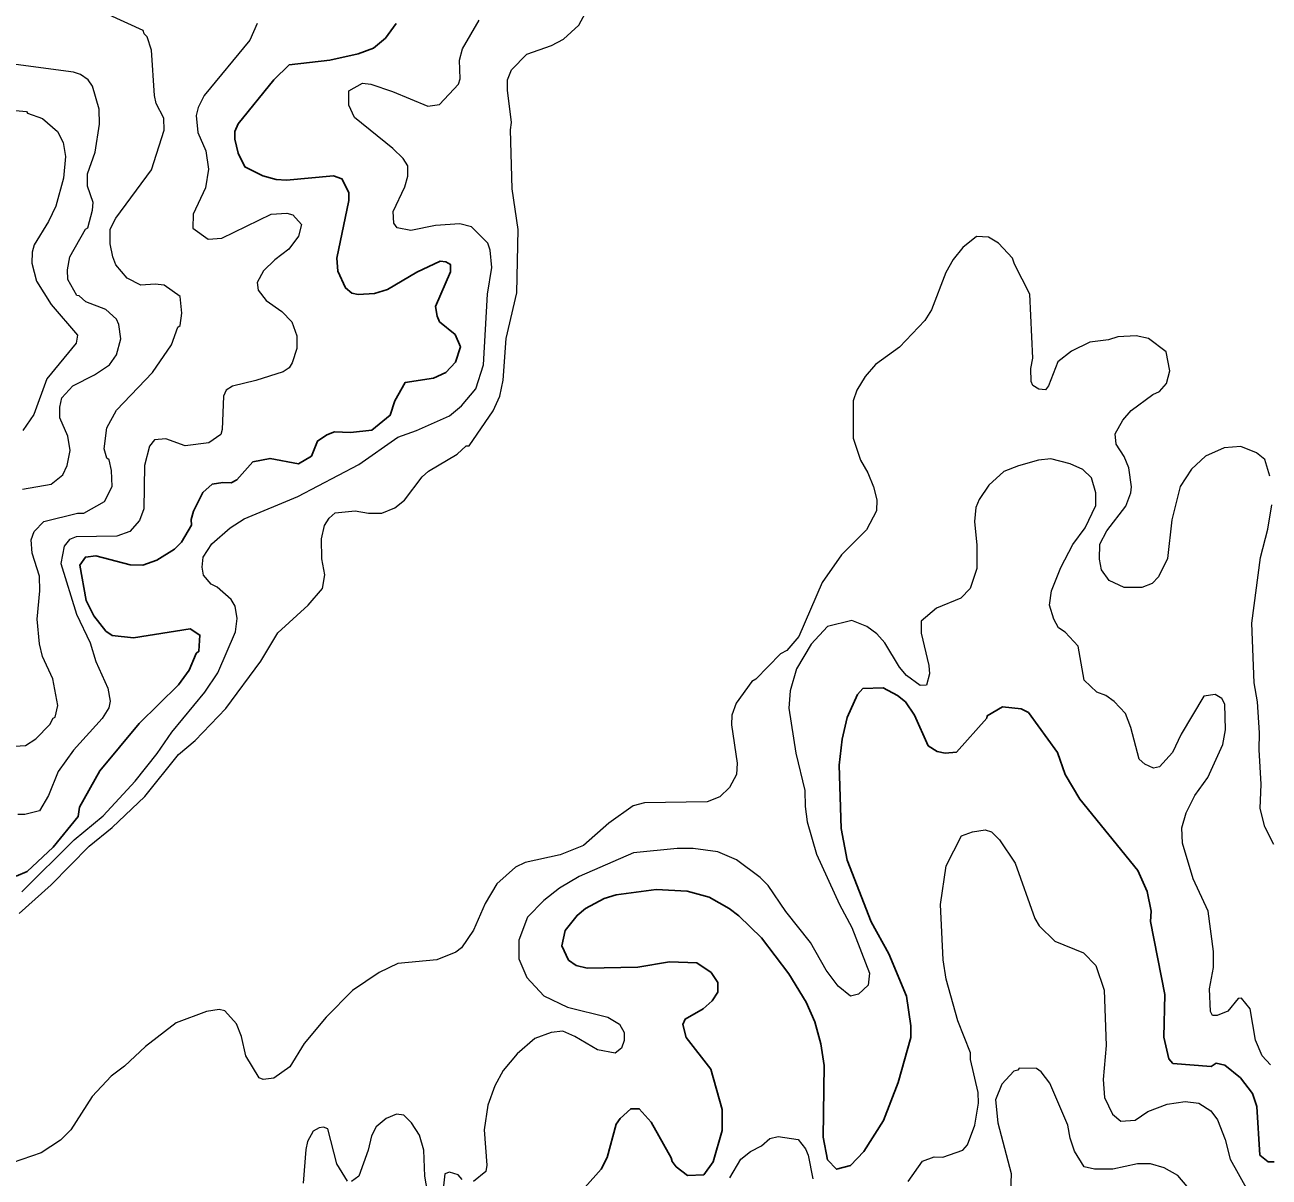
# Model space of a CAD drawing. Extents: x 598.3 to 623.2, y 6902.2 to 6930.1.
# Drawn here: x 618.956 to 620.795, y 6916.455 to 6918.158 of the extents above; entities that cross this region are included whole.
import ezdxf

# ---------------------------------------------------------------- set-up
doc = ezdxf.new("R2010")
doc.units = 0
doc.header["$LTSCALE"] = 0.032
doc.layers.add('1', color=7, linetype='Continuous', lineweight=25)
doc.layers.add('2', color=7, linetype='Continuous', lineweight=13)

msp = doc.modelspace()

# ---------------------------------------------------------------- linework, layer by layer
at = {"layer": '1'}
for points in [[(619.4131, 6917.5564), (619.4368, 6917.5554), (619.4686, 6917.5588), (619.4956, 6917.5812), (619.5025, 6917.6026), (619.5177, 6917.6296), (619.5593, 6917.6357), (619.5776, 6917.6445), (619.592, 6917.6596), (619.5992, 6917.6823), (619.5914, 6917.7002), (619.5685, 6917.7193), (619.5647, 6917.7273), (619.5624, 6917.7419), (619.5848, 6917.7932), (619.5846, 6917.8039), (619.5776, 6917.8079), (619.5693, 6917.8086), (619.5347, 6917.7925), (619.4913, 6917.7668), (619.4725, 6917.7609), (619.4484, 6917.7594), (619.4387, 6917.7614), (619.4294, 6917.7693), (619.4179, 6917.7942), (619.4166, 6917.8131), (619.4343, 6917.8983), (619.4342, 6917.9102), (619.4241, 6917.9304), (619.4119, 6917.935), (619.3421, 6917.9287), (619.3272, 6917.9294), (619.3073, 6917.9348), (619.2806, 6917.948), (619.2708, 6917.9685), (619.2661, 6917.989), (619.2661, 6918.0006), (619.271, 6918.0117), (619.3237, 6918.077), (619.3462, 6918.0988), (619.4061, 6918.1057), (619.4482, 6918.1153), (619.4709, 6918.1234), (619.4888, 6918.1385), (619.5045, 6918.1599)], [(618.9428, 6916.8998), (618.959, 6916.9069), (618.9973, 6916.9428), (619.0344, 6916.9881), (619.0362, 6917.0019), (619.0662, 6917.0554), (619.1247, 6917.1253), (619.1824, 6917.1828), (619.1982, 6917.2043), (619.2087, 6917.2291), (619.2127, 6917.2322), (619.2142, 6917.2562), (619.1998, 6917.2654), (619.1161, 6917.2519), (619.0848, 6917.2556), (619.0754, 6917.262), (619.0573, 6917.2848), (619.0462, 6917.3074), (619.037, 6917.3593), (619.0449, 6917.3714), (619.0605, 6917.3731), (619.1114, 6917.3601), (619.13, 6917.3595), (619.1505, 6917.3669), (619.1769, 6917.383), (619.1868, 6917.3937), (619.2016, 6917.4187), (619.2013, 6917.4269), (619.205, 6917.4393), (619.2186, 6917.4671), (619.2326, 6917.479), (619.2479, 6917.4817), (619.2606, 6917.4811), (619.269, 6917.4856), (619.2926, 6917.5122), (619.3179, 6917.5173), (619.3602, 6917.5094), (619.3794, 6917.5208), (619.388, 6917.5428), (619.402, 6917.5521), (619.4131, 6917.5564)], [(620.802, 6916.4777), (620.7931, 6916.4775), (620.7811, 6916.4878), (620.7765, 6916.5597), (620.7698, 6916.5785), (620.7521, 6916.602), (620.729, 6916.6206), (620.7165, 6916.6235), (620.709, 6916.6188), (620.6525, 6916.6231), (620.6463, 6916.63), (620.6389, 6916.662), (620.6405, 6916.7248), (620.6195, 6916.833), (620.6202, 6916.8482), (620.6145, 6916.8773), (620.6007, 6916.9081), (620.515, 6917.0138), (620.4933, 6917.05), (620.4817, 6917.0829), (620.4389, 6917.1417), (620.4279, 6917.1473), (620.4004, 6917.1504), (620.3779, 6917.137), (620.3772, 6917.1335), (620.3324, 6917.083), (620.3158, 6917.0815), (620.3041, 6917.0842), (620.2907, 6917.0927), (620.2704, 6917.138), (620.257, 6917.1577), (620.2454, 6917.1669), (620.2242, 6917.1782), (620.1942, 6917.1774), (620.1862, 6917.1682), (620.1709, 6917.1343), (620.1637, 6917.1023), (620.1589, 6917.0639), (620.1622, 6916.9706), (620.1711, 6916.9237), (620.2064, 6916.8323), (620.2324, 6916.785), (620.2588, 6916.7228), (620.2649, 6916.6786), (620.2649, 6916.6614)], [(620.2649, 6916.6614), (620.2464, 6916.5948), (620.2245, 6916.5389), (620.1957, 6916.4931), (620.1758, 6916.4723), (620.1552, 6916.4667), (620.1421, 6916.4809), (620.1355, 6916.5141), (620.137, 6916.6199), (620.1321, 6916.652), (620.1231, 6916.6847), (620.1102, 6916.7138), (620.0846, 6916.7554), (620.0441, 6916.8086), (620.011, 6916.8412), (619.9967, 6916.8521), (619.9668, 6916.869), (619.9346, 6916.8778), (619.8887, 6916.8802), (619.8297, 6916.8722), (619.812, 6916.8668), (619.7843, 6916.8521), (619.7717, 6916.8419), (619.7542, 6916.8195), (619.7494, 6916.7968), (619.7592, 6916.7758), (619.7702, 6916.7679), (619.7868, 6916.7638), (619.8615, 6916.7653), (619.9084, 6916.7734), (619.9487, 6916.7716), (619.97, 6916.7574), (619.9797, 6916.7429), (619.9799, 6916.7284), (619.9716, 6916.7157), (619.9582, 6916.7039), (619.9316, 6916.6886), (619.9281, 6916.6807), (619.9332, 6916.6615), (619.9694, 6916.6147), (619.9864, 6916.5551), (619.9864, 6916.5241), (619.9727, 6916.4776), (619.959, 6916.4587), (619.9347, 6916.4574), (619.9182, 6916.4702), (619.9121, 6916.478), (619.911, 6916.4836), (619.8812, 6916.5362), (619.8635, 6916.5562), (619.8511, 6916.5562), (619.8352, 6916.542), (619.8293, 6916.5334), (619.8164, 6916.484), (619.8071, 6916.4669), (619.7832, 6916.4398)]]:
    msp.add_lwpolyline(points, dxfattribs=at)
at = {"layer": '2'}
for points in [[(619.0508, 6916.9444), (619.0845, 6916.9716), (619.1328, 6917.0175), (619.1828, 6917.0795), (619.2071, 6917.1006), (619.2524, 6917.1477), (619.3042, 6917.2176), (619.3295, 6917.2596), (619.3743, 6917.3003), (619.3952, 6917.3252), (619.3987, 6917.3452), (619.3946, 6917.3687), (619.3939, 6917.3986), (619.3986, 6917.418), (619.4053, 6917.4291), (619.414, 6917.4369), (619.4436, 6917.4396), (619.4633, 6917.4364), (619.4829, 6917.4364), (619.5025, 6917.4445), (619.5167, 6917.4556), (619.543, 6917.49), (619.5523, 6917.4985), (619.5944, 6917.5234), (619.6077, 6917.5358), (619.6124, 6917.5361), (619.6479, 6917.5875), (619.6574, 6917.6094), (619.6625, 6917.6327), (619.6667, 6917.6946), (619.6828, 6917.762), (619.6845, 6917.8555), (619.6757, 6917.9159), (619.6732, 6918.0029), (619.6748, 6918.0135), (619.6687, 6918.0615), (619.6691, 6918.0767), (619.6747, 6918.0918), (619.6973, 6918.1145), (619.7337, 6918.1275), (619.7516, 6918.1368), (619.7743, 6918.1576), (619.7841, 6918.1759)], [(619.0555, 6917.8841), (619.0563, 6917.8954), (619.0483, 6917.9197), (619.0483, 6917.9377), (619.0596, 6917.9701), (619.066, 6918.0114), (619.0651, 6918.0336), (619.0556, 6918.0675), (619.049, 6918.0766), (619.0377, 6918.0847), (619.0275, 6918.0882), (618.9422, 6918.0994), (618.916, 6918.1136), (618.9101, 6918.1195), (618.8985, 6918.1493), (618.8968, 6918.1624)], [(618.9097, 6917.0901), (618.9565, 6917.0932), (618.9715, 6917.103), (618.9923, 6917.1239), (618.9972, 6917.1334), (619.0005, 6917.1347), (619.0044, 6917.1521), (618.997, 6917.1917), (618.9815, 6917.2245), (618.9773, 6917.2435), (618.9738, 6917.2795), (618.9778, 6917.3217), (618.977, 6917.3433), (618.9664, 6917.3773), (618.965, 6917.3972), (618.9693, 6917.4093), (618.9834, 6917.424), (619.0333, 6917.4363), (619.0427, 6917.4365), (619.0732, 6917.4534), (619.0846, 6917.4756), (619.0837, 6917.4993), (619.0799, 6917.5152), (619.0765, 6917.5176), (619.0726, 6917.5315), (619.0766, 6917.5626), (619.091, 6917.5886), (619.1443, 6917.6442), (619.1721, 6917.6851), (619.1818, 6917.7114), (619.1852, 6917.7137), (619.1875, 6917.7318), (619.1851, 6917.7567), (619.1613, 6917.7732), (619.1481, 6917.7747), (619.1271, 6917.7732), (619.1065, 6917.7836), (619.0902, 6917.8036), (619.0853, 6917.815), (619.0817, 6917.8345), (619.0815, 6917.8562), (619.0902, 6917.8725), (619.1428, 6917.9437), (619.1615, 6918.0025), (619.1607, 6918.02), (619.1498, 6918.042), (619.1471, 6918.0535), (619.1429, 6918.1204), (619.1365, 6918.1404), (619.1319, 6918.1446), (619.1302, 6918.1499), (619.0796, 6918.1731)], [(619.2989, 6918.16), (619.288, 6918.1356), (619.2205, 6918.0538), (619.2116, 6918.0357), (619.2085, 6918.0239), (619.2111, 6917.9988), (619.2231, 6917.9717), (619.2271, 6917.945), (619.2226, 6917.9174), (619.2045, 6917.8785), (619.2037, 6917.8577), (619.2264, 6917.8412), (619.2468, 6917.8429), (619.3197, 6917.8783), (619.3427, 6917.8798), (619.3515, 6917.8772), (619.3646, 6917.8629), (619.3601, 6917.8458), (619.3458, 6917.8263), (619.3249, 6917.8109), (619.3084, 6917.7947), (619.2991, 6917.7774), (619.3005, 6917.7658), (619.3121, 6917.7507), (619.3354, 6917.7345), (619.35, 6917.7191), (619.3573, 6917.6984), (619.3576, 6917.6799), (619.3507, 6917.6584), (619.346, 6917.651), (619.3374, 6917.6454), (619.297, 6917.6323), (619.2622, 6917.6242), (619.253, 6917.6182), (619.249, 6917.6094), (619.2473, 6917.5601), (619.245, 6917.5524), (619.2273, 6917.5404), (619.1926, 6917.536), (619.164, 6917.5464), (619.1469, 6917.5448), (619.1395, 6917.5354), (619.1324, 6917.5066), (619.1314, 6917.4428), (619.125, 6917.4256), (619.1109, 6917.4091), (619.0914, 6917.4024), (619.0312, 6917.4015), (619.0215, 6917.3975), (619.0135, 6917.3877), (619.0086, 6917.3621), (619.032, 6917.2869), (619.0521, 6917.2448), (619.0602, 6917.2173), (619.0782, 6917.1779), (619.0814, 6917.1585), (619.0796, 6917.1485), (619.07, 6917.1327), (619.0273, 6917.0859), (619.0046, 6917.0548), (618.9905, 6917.019), (618.9772, 6916.9963), (618.9557, 6916.9912), (618.945, 6916.9912)], [(619.5982, 6917.8638), (619.5626, 6917.8614), (619.5259, 6917.8541), (619.5059, 6917.8581), (619.5009, 6917.8652), (619.4999, 6917.8822), (619.5172, 6917.9189), (619.5218, 6917.9343), (619.5216, 6917.9496), (619.5149, 6917.9606), (619.4996, 6917.9752), (619.4427, 6918.0213), (619.4344, 6918.0395), (619.4345, 6918.0604), (619.4545, 6918.0719), (619.467, 6918.0702), (619.4989, 6918.0597), (619.5509, 6918.0379), (619.5683, 6918.0404), (619.5963, 6918.0705), (619.5987, 6918.0783), (619.5979, 6918.1061), (619.6025, 6918.1224), (619.6268, 6918.1652)], [(618.9314, 6918.0323), (618.9577, 6918.0299), (618.9594, 6918.0273), (618.9814, 6918.0198), (619.0036, 6918.0006), (619.0119, 6917.9842), (619.0158, 6917.9636), (619.0127, 6917.9313), (619.0012, 6917.8903), (618.9906, 6917.8676), (618.9694, 6917.8328), (618.9664, 6917.8222), (618.966, 6917.8057), (618.9727, 6917.7794), (618.9942, 6917.7446), (619.0335, 6917.6994), (619.0312, 6917.6876), (618.9878, 6917.635), (618.9686, 6917.5823), (618.9525, 6917.5584)], [(618.9519, 6917.472), (618.9942, 6917.4793), (619.0118, 6917.493), (619.0182, 6917.5069), (619.0223, 6917.5289), (619.0192, 6917.5503), (619.007, 6917.5775), (619.007, 6917.5929), (619.0101, 6917.6069), (619.0262, 6917.6247), (619.0586, 6917.641), (619.0805, 6917.6558), (619.0912, 6917.6706), (619.0976, 6917.6941), (619.0944, 6917.7153), (619.0909, 6917.7231), (619.075, 6917.7374), (619.0455, 6917.7487), (619.0359, 6917.7577), (619.0325, 6917.7581), (619.0192, 6917.7815), (619.0183, 6917.7958), (619.022, 6917.815), (619.0451, 6917.8561), (619.0484, 6917.858), (619.0555, 6917.8841)], [(618.9509, 6916.877), (619.0284, 6916.9535), (619.0711, 6916.9889), (619.1184, 6917.0403), (619.1512, 6917.0812), (619.1727, 6917.1125), (619.2216, 6917.1719), (619.2408, 6917.2006), (619.2669, 6917.261), (619.2692, 6917.2807), (619.2662, 6917.2987), (619.2606, 6917.3089), (619.24, 6917.3271), (619.2308, 6917.3315), (619.2197, 6917.3446), (619.2175, 6917.3565), (619.2191, 6917.3715), (619.2319, 6917.391), (619.259, 6917.4149), (619.2798, 6917.4279), (619.3592, 6917.461), (619.4492, 6917.5081), (619.507, 6917.5488), (619.5342, 6917.5584), (619.5831, 6917.5803), (619.6009, 6917.5948), (619.622, 6917.62), (619.6335, 6917.6557), (619.6392, 6917.76), (619.6456, 6917.7993), (619.6433, 6917.8252), (619.6399, 6917.8354), (619.6157, 6917.8597), (619.5982, 6917.8638)], [(620.4155, 6917.8134), (620.3945, 6917.8354), (620.3799, 6917.8443), (620.3621, 6917.8451), (620.3418, 6917.829), (620.3274, 6917.8115), (620.317, 6917.7923), (620.2956, 6917.7367), (620.2855, 6917.7209), (620.2483, 6917.6818), (620.2127, 6917.6561), (620.1973, 6917.6384), (620.1854, 6917.6183), (620.18, 6917.6026), (620.18, 6917.5471), (620.1906, 6917.5147), (620.2015, 6917.4961), (620.21, 6917.4755), (620.2148, 6917.4561), (620.2144, 6917.4396), (620.1995, 6917.4116), (620.1624, 6917.375), (620.1339, 6917.3338), (620.0996, 6917.254), (620.082, 6917.2333), (620.0723, 6917.2283), (620.0358, 6917.1912), (620.0299, 6917.1877), (620.0068, 6917.1558), (620.0003, 6917.138), (620.0002, 6917.1235), (620.0083, 6917.0667), (620.0072, 6917.05), (619.9971, 6917.0311), (619.9827, 6917.0172), (619.9641, 6917.0099), (619.8713, 6917.0081), (619.8548, 6917.0039), (619.8188, 6916.9782), (619.781, 6916.9452), (619.7468, 6916.9312), (619.6952, 6916.92), (619.6807, 6916.913), (619.6531, 6916.8885), (619.636, 6916.8595), (619.6188, 6916.8202), (619.6007, 6916.7942), (619.5925, 6916.7877), (619.5646, 6916.7764), (619.5069, 6916.7708), (619.479, 6916.7577), (619.4396, 6916.731), (619.4007, 6916.6913), (619.3683, 6916.6525), (619.347, 6916.6181), (619.3236, 6916.6014), (619.3077, 6916.5994), (619.3018, 6916.602), (619.282, 6916.6345), (619.2758, 6916.6631), (619.2684, 6916.6817), (619.251, 6916.7011), (619.2427, 6916.7028), (619.2242, 6916.6998), (619.1792, 6916.6834), (619.1337, 6916.6483), (619.1027, 6916.619), (619.083, 6916.6042), (619.0548, 6916.5743), (619.0233, 6916.5252), (619.0082, 6916.5099), (618.9795, 6916.4911), (618.8935, 6916.4615)], [(620.7959, 6917.4909), (620.7885, 6917.5157), (620.776, 6917.5257), (620.753, 6917.5351), (620.7282, 6917.5328), (620.7004, 6917.5205), (620.6799, 6917.5015), (620.6631, 6917.4758), (620.6508, 6917.4266), (620.6446, 6917.3695), (620.6312, 6917.3421), (620.6217, 6917.3323), (620.6065, 6917.3264), (620.5803, 6917.3264), (620.5584, 6917.3371), (620.5471, 6917.3524), (620.5437, 6917.3686), (620.5442, 6917.3905), (620.5547, 6917.4105), (620.5829, 6917.4467), (620.5903, 6917.4663), (620.5911, 6917.4755), (620.5871, 6917.5034), (620.5805, 6917.5199), (620.5685, 6917.5385), (620.5669, 6917.5536), (620.5782, 6917.5739), (620.5905, 6917.5879), (620.6226, 6917.6119), (620.6326, 6917.6164), (620.6429, 6917.6282), (620.6479, 6917.6466), (620.6423, 6917.6747), (620.6165, 6917.6945), (620.5981, 6917.6986), (620.5708, 6917.697), (620.5573, 6917.6925), (620.5296, 6917.6889), (620.5027, 6917.6759), (620.4821, 6917.6599), (620.4687, 6917.6248), (620.464, 6917.6187), (620.454, 6917.6196), (620.4455, 6917.6251), (620.4429, 6917.6309), (620.4422, 6917.6502), (620.4454, 6917.6655), (620.4411, 6917.7599), (620.4182, 6917.8042), (620.4155, 6917.8134)], [(620.7965, 6916.6211), (620.7844, 6916.6345), (620.7744, 6916.6573), (620.7667, 6916.7037), (620.754, 6916.7198), (620.749, 6916.7191), (620.7338, 6916.7003), (620.7179, 6916.6941), (620.711, 6916.6942), (620.7081, 6916.6997), (620.7066, 6916.7334), (620.7126, 6916.7649), (620.7125, 6916.7887), (620.7043, 6916.8482), (620.6821, 6916.8958), (620.6664, 6916.9485), (620.6657, 6916.9712), (620.6719, 6916.9934), (620.6847, 6917.019), (620.7038, 6917.0457), (620.7264, 6917.0943), (620.7303, 6917.116), (620.729, 6917.154), (620.7246, 6917.1626), (620.7148, 6917.1683), (620.6981, 6917.1659), (620.6646, 6917.1097), (620.6518, 6917.0827), (620.6325, 6917.0616), (620.6238, 6917.0593), (620.6108, 6917.0654), (620.6026, 6917.0728), (620.5904, 6917.1197), (620.5822, 6917.1401), (620.5658, 6917.1581), (620.5533, 6917.1667), (620.5399, 6917.1718), (620.521, 6917.1894), (620.5125, 6917.2396), (620.4931, 6917.2607), (620.4834, 6917.2667), (620.4764, 6917.2796), (620.4698, 6917.3002), (620.4729, 6917.3218), (620.4866, 6917.356), (620.5045, 6917.3902), (620.5225, 6917.4148), (620.5386, 6917.4475), (620.5385, 6917.4663), (620.5321, 6917.4888), (620.5191, 6917.5011), (620.5007, 6917.5094), (620.4721, 6917.5165), (620.4539, 6917.5145), (620.4242, 6917.5065), (620.4026, 6917.4979), (620.3801, 6917.4778), (620.3659, 6917.4564), (620.3612, 6917.445), (620.3589, 6917.4243), (620.3628, 6917.3889), (620.3628, 6917.3547), (620.3526, 6917.3251), (620.3391, 6917.3108), (620.3031, 6917.296), (620.2803, 6917.2766), (620.2803, 6917.2589), (620.2916, 6917.2112)], [(620.8017, 6916.9469), (620.7883, 6916.9729), (620.7814, 6916.9997), (620.783, 6917.0357), (620.7798, 6917.0866), (620.7805, 6917.1118), (620.7773, 6917.1574), (620.7725, 6917.1857), (620.7692, 6917.2737), (620.7821, 6917.3708), (620.7926, 6917.4129), (620.7984, 6917.4489)], [(620.2916, 6917.2112), (620.2924, 6917.1989), (620.2883, 6917.1822), (620.2786, 6917.1818), (620.2588, 6917.1964), (620.2484, 6917.209), (620.2265, 6917.2447), (620.2149, 6917.2581), (620.2002, 6917.2688), (620.178, 6917.2776), (620.1419, 6917.2688), (620.1175, 6917.2429), (620.0962, 6917.2063), (620.0869, 6917.1736), (620.0845, 6917.1484), (620.0949, 6917.0819), (620.1085, 6917.0267), (620.1087, 6917.0027), (620.112, 6916.9801), (620.1255, 6916.9324), (620.1595, 6916.8579), (620.178, 6916.8242), (620.2041, 6916.7566), (620.2018, 6916.7389), (620.1876, 6916.7254), (620.1758, 6916.7226), (620.1576, 6916.7375), (620.1401, 6916.7611), (620.1168, 6916.802), (620.0805, 6916.8477), (620.0541, 6916.8862), (620.0422, 6916.898), (620.0073, 6916.9241), (619.9798, 6916.9357), (619.9434, 6916.9409), (619.9196, 6916.941), (619.8551, 6916.9344), (619.775, 6916.8992), (619.7458, 6916.8821), (619.7225, 6916.8641), (619.6985, 6916.8393), (619.6854, 6916.8054), (619.6854, 6916.7777), (619.6974, 6916.7502), (619.7227, 6916.7231), (619.7576, 6916.7065), (619.8172, 6916.6916), (619.8344, 6916.681), (619.8415, 6916.6687), (619.8415, 6916.6571), (619.8373, 6916.6455), (619.8278, 6916.6384), (619.8019, 6916.6432), (619.7682, 6916.6632), (619.7508, 6916.6706), (619.7334, 6916.6691), (619.7094, 6916.6598), (619.6834, 6916.6372), (619.6625, 6916.6129), (619.65, 6916.59), (619.64, 6916.5616), (619.6344, 6916.5248), (619.6383, 6916.4726), (619.6367, 6916.4636), (619.6185, 6916.4488)], [(620.2611, 6916.4486), (620.2822, 6916.4787), (620.2997, 6916.4852), (620.3121, 6916.4845), (620.3418, 6916.495), (620.3489, 6916.5029), (620.3596, 6916.532), (620.3652, 6916.5644), (620.3645, 6916.5802), (620.3532, 6916.6291), (620.3531, 6916.639), (620.3345, 6916.6861), (620.3175, 6916.7475), (620.3127, 6916.7761), (620.3087, 6916.8582), (620.3174, 6916.9154), (620.3401, 6916.9593), (620.3562, 6916.9654), (620.3747, 6916.9685), (620.3845, 6916.9652), (620.3962, 6916.9537), (620.4194, 6916.9193), (620.4483, 6916.8373), (620.4546, 6916.8266), (620.4778, 6916.8039), (620.5202, 6916.7866), (620.5385, 6916.7678), (620.5506, 6916.7316), (620.5539, 6916.6499), (620.5491, 6916.5996), (620.5515, 6916.5726), (620.563, 6916.5484), (620.5756, 6916.538), (620.5965, 6916.5395), (620.6155, 6916.5521), (620.6437, 6916.5629), (620.6703, 6916.5671), (620.6908, 6916.5645), (620.7085, 6916.5532), (620.7185, 6916.5398), (620.7297, 6916.5106), (620.7371, 6916.4815), (620.7632, 6916.4347)], [(618.947, 6916.8447), (618.9942, 6916.8869), (619.0508, 6916.9444)], [(620.6737, 6916.4415), (620.6595, 6916.4574), (620.6395, 6916.4688), (620.6195, 6916.4747), (620.6, 6916.4747), (620.5634, 6916.4667), (620.5364, 6916.4667), (620.5213, 6916.4704), (620.5068, 6916.4936), (620.5005, 6916.5125), (620.4973, 6916.532), (620.4705, 6916.5938), (620.4577, 6916.6105), (620.4506, 6916.6157), (620.4253, 6916.6162), (620.4232, 6916.6131), (620.4173, 6916.6115), (620.3995, 6916.5924), (620.3904, 6916.5694), (620.3937, 6916.5352), (620.4131, 6916.4607), (620.4122, 6916.4319)], [(619.5508, 6916.434), (619.5469, 6916.4564), (619.5452, 6916.4949), (619.5388, 6916.5169), (619.5268, 6916.5352), (619.5155, 6916.5465), (619.5047, 6916.5482), (619.4895, 6916.5419), (619.4749, 6916.5296), (619.4677, 6916.516), (619.4627, 6916.495), (619.449, 6916.4564), (619.4384, 6916.4489)], [(619.4326, 6916.4491), (619.4168, 6916.4749), (619.4035, 6916.5264), (619.3971, 6916.5288), (619.3904, 6916.5282), (619.3818, 6916.5232), (619.3735, 6916.508), (619.3706, 6916.496), (619.3671, 6916.4464)], [(619.9976, 6916.4543), (620.014, 6916.4819), (620.0283, 6916.4932), (620.0445, 6916.5013), (620.0567, 6916.5121), (620.069, 6916.5151), (620.0985, 6916.5107), (620.1093, 6916.4968), (620.1133, 6916.4874), (620.12, 6916.4528)], [(619.6017, 6916.4517), (619.5959, 6916.4586), (619.5833, 6916.4625), (619.5763, 6916.4601), (619.5723, 6916.4242)]]:
    msp.add_lwpolyline(points, dxfattribs=at)

doc.saveas('drawing.dxf')
